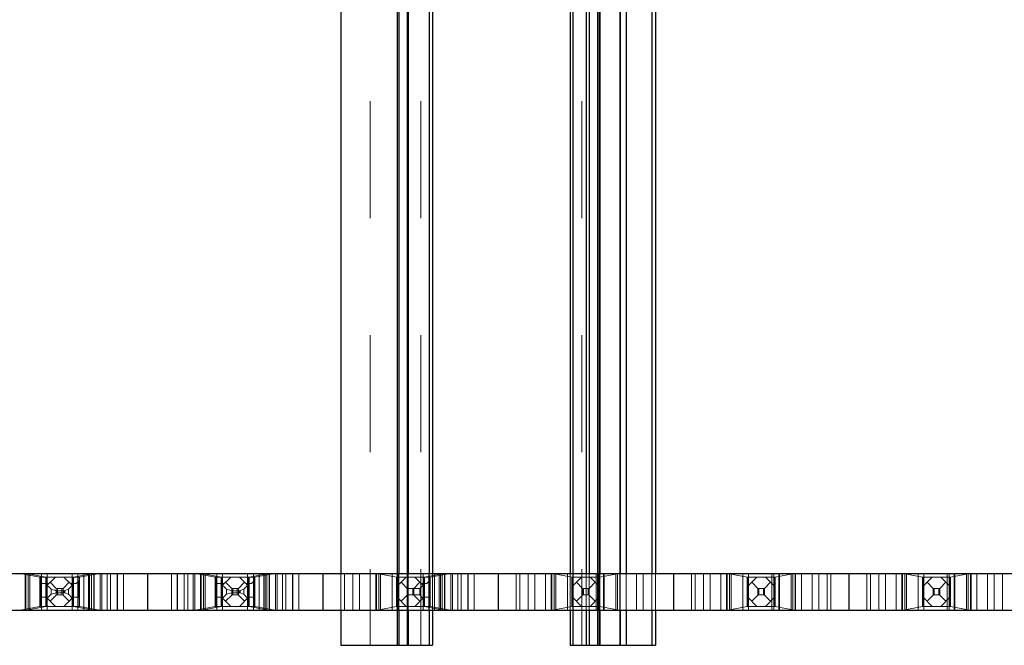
# Model space of a CAD drawing. Header units: inches. Extents: x 1880 to 2363, y -453 to -54.
# Tile 569 of 656: x 1908.094 to 1908.936, y -72.224 to -71.69. Entities that reach past the tile are written whole.
import ezdxf

# ---------------------------------------------------------------- set-up
doc = ezdxf.new("R2010")
doc.units = ezdxf.units.IN
doc.header["$LTSCALE"] = 0.5
doc.header["$MEASUREMENT"] = 0
doc.linetypes.add('HIDDEN', pattern=[0.225, 0.15, -0.075])
doc.layers.add('APP-M-S', color=30, linetype='Continuous')
doc.layers.add('PUN-M-S2', color=1, linetype='Continuous')

msp = doc.modelspace()

# ---------------------------------------------------------------- linework, layer by layer
at = {"layer": 'APP-M-S', "linetype": 'Continuous', "lineweight": 25}
for p, q in [((1907.60324, -72.16292), (1909.25324, -72.16292)), ((1908.20324, -72.16292), (1908.20324, -72.19442)), ((1908.35324, -72.16292), (1908.35324, -72.19442)), ((1908.50324, -72.16292), (1908.50324, -72.19442)), ((1908.65324, -72.16292), (1908.65324, -72.19442)), ((1908.80324, -72.16292), (1908.80324, -72.19442)), ((1907.60324, -72.19442), (1909.25324, -72.19442))]:
    msp.add_line(p, q, dxfattribs=at)
at = {"layer": 'APP-M-S', "linetype": 'HIDDEN', "lineweight": 18}
for p, q in [((1908.09426, -72.16292), (1908.11129, -72.16617)), ((1908.09871, -72.19442), (1908.09871, -72.16292)), ((1908.09874, -72.16292), (1908.09874, -72.19442)), ((1908.09912, -72.19442), (1908.09912, -72.16292)), ((1908.11632, -72.16609), (1908.09971, -72.16292)), ((1908.10118, -72.19442), (1908.10118, -72.16292)), ((1908.10265, -72.19442), (1908.10265, -72.16292)), ((1908.11261, -72.19442), (1908.11261, -72.16292)), ((1908.11749, -72.16292), (1908.11749, -72.19442)), ((1908.13898, -72.19442), (1908.13898, -72.16292)), ((1908.15676, -72.16292), (1908.14015, -72.16609)), ((1908.14386, -72.16292), (1908.14386, -72.19442)), ((1908.14518, -72.16617), (1908.16221, -72.16292)), ((1908.14874, -72.16292), (1908.14874, -72.19442)), ((1908.15274, -72.19442), (1908.15274, -72.16292)), ((1908.15383, -72.19442), (1908.15383, -72.16292)), ((1908.15529, -72.16292), (1908.15529, -72.19442)), ((1908.15735, -72.16292), (1908.15735, -72.19442)), ((1908.15774, -72.16292), (1908.15774, -72.19442)), ((1908.15776, -72.19442), (1908.15776, -72.16292)), ((1908.16276, -72.19442), (1908.16276, -72.16292)), ((1908.16412, -72.16292), (1908.16412, -72.19442)), ((1908.16871, -72.16292), (1908.16871, -72.19442)), ((1908.17174, -72.16292), (1908.17174, -72.19442)), ((1908.17745, -72.19442), (1908.17745, -72.16292)), ((1908.17774, -72.16292), (1908.17774, -72.19442)), ((1908.18274, -72.16292), (1908.18274, -72.19442)), ((1908.22374, -72.16292), (1908.22374, -72.19442)), ((1908.22874, -72.16292), (1908.22874, -72.19442)), ((1908.22902, -72.19442), (1908.22902, -72.16292)), ((1908.23474, -72.19442), (1908.23474, -72.16292)), ((1908.23776, -72.16292), (1908.23776, -72.19442)), ((1908.24235, -72.16292), (1908.24235, -72.19442)), ((1908.24371, -72.16292), (1908.24371, -72.19442)), ((1908.24426, -72.16292), (1908.26129, -72.16617)), ((1908.24871, -72.19442), (1908.24871, -72.16292)), ((1908.24874, -72.16292), (1908.24874, -72.19442)), ((1908.24912, -72.19442), (1908.24912, -72.16292)), ((1908.26632, -72.16609), (1908.24971, -72.16292)), ((1908.25118, -72.19442), (1908.25118, -72.16292)), ((1908.25265, -72.19442), (1908.25265, -72.16292)), ((1908.26261, -72.19442), (1908.26261, -72.16292)), ((1908.26749, -72.16292), (1908.26749, -72.19442)), ((1908.28898, -72.19442), (1908.28898, -72.16292)), ((1908.30676, -72.16292), (1908.29015, -72.16609)), ((1908.29386, -72.16292), (1908.29386, -72.19442)), ((1908.29518, -72.16617), (1908.31221, -72.16292)), ((1908.29874, -72.16292), (1908.29874, -72.19442)), ((1908.30274, -72.19442), (1908.30274, -72.16292)), ((1908.30383, -72.19442), (1908.30383, -72.16292)), ((1908.30529, -72.16292), (1908.30529, -72.19442)), ((1908.30735, -72.16292), (1908.30735, -72.19442)), ((1908.30774, -72.16292), (1908.30774, -72.19442)), ((1908.30776, -72.19442), (1908.30776, -72.16292)), ((1908.31276, -72.19442), (1908.31276, -72.16292)), ((1908.31412, -72.16292), (1908.31412, -72.19442)), ((1908.31871, -72.16292), (1908.31871, -72.19442)), ((1908.32174, -72.16292), (1908.32174, -72.19442)), ((1908.32745, -72.19442), (1908.32745, -72.16292)), ((1908.32774, -72.16292), (1908.32774, -72.19442)), ((1908.33274, -72.16292), (1908.33274, -72.19442)), ((1908.36874, -72.16292), (1908.36874, -72.19442)), ((1908.37174, -72.16292), (1908.37174, -72.19442)), ((1908.37902, -72.19442), (1908.37902, -72.16292)), ((1908.38474, -72.19442), (1908.38474, -72.16292)), ((1908.39371, -72.16292), (1908.39371, -72.19442)), ((1908.39374, -72.16292), (1908.39374, -72.19442)), ((1908.39871, -72.19442), (1908.39871, -72.16292)), ((1908.39912, -72.19442), (1908.39912, -72.16292)), ((1908.39971, -72.16292), (1908.41632, -72.16609)), ((1908.40118, -72.19442), (1908.40118, -72.16292)), ((1908.40265, -72.19442), (1908.40265, -72.16292)), ((1908.41261, -72.19442), (1908.41261, -72.16292)), ((1908.41749, -72.16292), (1908.41749, -72.19442)), ((1908.43724, -72.16292), (1908.43724, -72.19442)), ((1908.43898, -72.19442), (1908.43898, -72.16292)), ((1908.45676, -72.16292), (1908.44015, -72.16609)), ((1908.44386, -72.16292), (1908.44386, -72.19442)), ((1908.44518, -72.16617), (1908.46221, -72.16292)), ((1908.44874, -72.16292), (1908.44874, -72.19442)), ((1908.45274, -72.19442), (1908.45274, -72.16292)), ((1908.45383, -72.19442), (1908.45383, -72.16292)), ((1908.45529, -72.16292), (1908.45529, -72.19442)), ((1908.45735, -72.16292), (1908.45735, -72.19442)), ((1908.45774, -72.16292), (1908.45774, -72.19442)), ((1908.45776, -72.19442), (1908.45776, -72.16292)), ((1908.46276, -72.19442), (1908.46276, -72.16292)), ((1908.46412, -72.16292), (1908.46412, -72.19442)), ((1908.46871, -72.16292), (1908.46871, -72.19442)), ((1908.47174, -72.16292), (1908.47174, -72.19442)), ((1908.47745, -72.19442), (1908.47745, -72.16292)), ((1908.47774, -72.16292), (1908.47774, -72.19442)), ((1908.48274, -72.16292), (1908.48274, -72.19442)), ((1908.51874, -72.16292), (1908.51874, -72.19442)), ((1908.52174, -72.16292), (1908.52174, -72.19442)), ((1908.52902, -72.19442), (1908.52902, -72.16292)), ((1908.53474, -72.19442), (1908.53474, -72.16292)), ((1908.54371, -72.16292), (1908.54371, -72.19442)), ((1908.54374, -72.16292), (1908.54374, -72.19442)), ((1908.54871, -72.19442), (1908.54871, -72.16292)), ((1908.54912, -72.19442), (1908.54912, -72.16292)), ((1908.54971, -72.16292), (1908.56632, -72.16609)), ((1908.55118, -72.19442), (1908.55118, -72.16292)), ((1908.55265, -72.19442), (1908.55265, -72.16292)), ((1908.56261, -72.19442), (1908.56261, -72.16292)), ((1908.56749, -72.16292), (1908.56749, -72.19442)), ((1908.58724, -72.16292), (1908.58724, -72.19442)), ((1908.58898, -72.19442), (1908.58898, -72.16292)), ((1908.60676, -72.16292), (1908.59015, -72.16609)), ((1908.59324, -72.19442), (1908.59324, -72.16292)), ((1908.59386, -72.16292), (1908.59386, -72.19442)), ((1908.60383, -72.19442), (1908.60383, -72.16292)), ((1908.60529, -72.16292), (1908.60529, -72.19442)), ((1908.60735, -72.16292), (1908.60735, -72.19442)), ((1908.60776, -72.19442), (1908.60776, -72.16292)), ((1908.61274, -72.16292), (1908.61274, -72.19442)), ((1908.61276, -72.19442), (1908.61276, -72.16292)), ((1908.62174, -72.16292), (1908.62174, -72.19442)), ((1908.62745, -72.19442), (1908.62745, -72.16292)), ((1908.63474, -72.16292), (1908.63474, -72.19442)), ((1908.63774, -72.16292), (1908.63774, -72.19442)), ((1908.66874, -72.16292), (1908.66874, -72.19442)), ((1908.67174, -72.16292), (1908.67174, -72.19442)), ((1908.67902, -72.19442), (1908.67902, -72.16292)), ((1908.68474, -72.19442), (1908.68474, -72.16292)), ((1908.69371, -72.16292), (1908.69371, -72.19442)), ((1908.69374, -72.16292), (1908.69374, -72.19442)), ((1908.69871, -72.19442), (1908.69871, -72.16292)), ((1908.69912, -72.19442), (1908.69912, -72.16292)), ((1908.69971, -72.16292), (1908.71632, -72.16609)), ((1908.70118, -72.19442), (1908.70118, -72.16292)), ((1908.70265, -72.19442), (1908.70265, -72.16292)), ((1908.71261, -72.19442), (1908.71261, -72.16292)), ((1908.71749, -72.16292), (1908.71749, -72.19442)), ((1908.73724, -72.16292), (1908.73724, -72.19442)), ((1908.73898, -72.19442), (1908.73898, -72.16292)), ((1908.75676, -72.16292), (1908.74015, -72.16609)), ((1908.74324, -72.19442), (1908.74324, -72.16292)), ((1908.74386, -72.16292), (1908.74386, -72.19442)), ((1908.75383, -72.19442), (1908.75383, -72.16292)), ((1908.75529, -72.16292), (1908.75529, -72.19442)), ((1908.75735, -72.16292), (1908.75735, -72.19442)), ((1908.75776, -72.19442), (1908.75776, -72.16292)), ((1908.76274, -72.16292), (1908.76274, -72.19442)), ((1908.76276, -72.19442), (1908.76276, -72.16292)), ((1908.77174, -72.16292), (1908.77174, -72.19442)), ((1908.77745, -72.19442), (1908.77745, -72.16292)), ((1908.78474, -72.16292), (1908.78474, -72.19442)), ((1908.78774, -72.16292), (1908.78774, -72.19442)), ((1908.81874, -72.16292), (1908.81874, -72.19442)), ((1908.82174, -72.16292), (1908.82174, -72.19442)), ((1908.82902, -72.19442), (1908.82902, -72.16292)), ((1908.83474, -72.19442), (1908.83474, -72.16292)), ((1908.84371, -72.16292), (1908.84371, -72.19442)), ((1908.84374, -72.16292), (1908.84374, -72.19442)), ((1908.84871, -72.19442), (1908.84871, -72.16292)), ((1908.84912, -72.19442), (1908.84912, -72.16292)), ((1908.84971, -72.16292), (1908.86632, -72.16609)), ((1908.85118, -72.19442), (1908.85118, -72.16292)), ((1908.85265, -72.19442), (1908.85265, -72.16292)), ((1908.86261, -72.19442), (1908.86261, -72.16292)), ((1908.86749, -72.16292), (1908.86749, -72.19442)), ((1908.88724, -72.16292), (1908.88724, -72.19442)), ((1908.88898, -72.19442), (1908.88898, -72.16292)), ((1908.90676, -72.16292), (1908.89015, -72.16609)), ((1908.89324, -72.19442), (1908.89324, -72.16292)), ((1908.89386, -72.16292), (1908.89386, -72.19442)), ((1908.90383, -72.19442), (1908.90383, -72.16292)), ((1908.90529, -72.16292), (1908.90529, -72.19442)), ((1908.90735, -72.16292), (1908.90735, -72.19442)), ((1908.90776, -72.19442), (1908.90776, -72.16292)), ((1908.91274, -72.16292), (1908.91274, -72.19442)), ((1908.91276, -72.19442), (1908.91276, -72.16292)), ((1908.92174, -72.16292), (1908.92174, -72.19442)), ((1908.92745, -72.19442), (1908.92745, -72.16292)), ((1908.93474, -72.16292), (1908.93474, -72.19442)), ((1908.14518, -72.16617), (1908.11129, -72.16617)), ((1908.11132, -72.16617), (1908.11132, -72.19117)), ((1908.11174, -72.16617), (1908.11174, -72.19117)), ((1908.11174, -72.17085), (1908.11241, -72.17152)), ((1908.11204, -72.17115), (1908.11204, -72.18331)), ((1908.11241, -72.17152), (1908.11924, -72.17152)), ((1908.12083, -72.17658), (1908.11577, -72.17152)), ((1908.11632, -72.19125), (1908.11632, -72.16609)), ((1908.11663, -72.16617), (1908.11632, -72.16609)), ((1908.11674, -72.17402), (1908.12459, -72.16617)), ((1908.11674, -72.19117), (1908.11674, -72.16617)), ((1908.12016, -72.17059), (1908.12531, -72.17574)), ((1908.13117, -72.17574), (1908.13631, -72.17059)), ((1908.13188, -72.16617), (1908.13974, -72.17402)), ((1908.1407, -72.17152), (1908.13564, -72.17658)), ((1908.13724, -72.17152), (1908.14224, -72.17152)), ((1908.13974, -72.19117), (1908.13974, -72.16617)), ((1908.14015, -72.16609), (1908.13984, -72.16617)), ((1908.14015, -72.19125), (1908.14015, -72.16609)), ((1908.14224, -72.17152), (1908.14474, -72.16902)), ((1908.14443, -72.16932), (1908.14443, -72.18331)), ((1908.14474, -72.16617), (1908.14474, -72.19117)), ((1908.14515, -72.16617), (1908.14515, -72.19117)), ((1908.26663, -72.16617), (1908.26129, -72.16617)), ((1908.26132, -72.16617), (1908.26132, -72.19117)), ((1908.26174, -72.16617), (1908.26174, -72.19117)), ((1908.26174, -72.17085), (1908.26241, -72.17152)), ((1908.26204, -72.17115), (1908.26204, -72.18331)), ((1908.26241, -72.17152), (1908.26924, -72.17152)), ((1908.27083, -72.17658), (1908.26577, -72.17152)), ((1908.26632, -72.19125), (1908.26632, -72.16609)), ((1908.26663, -72.16617), (1908.26632, -72.16609)), ((1908.29518, -72.16617), (1908.26663, -72.16617)), ((1908.26674, -72.17402), (1908.27459, -72.16617)), ((1908.26674, -72.19117), (1908.26674, -72.16617)), ((1908.27016, -72.17059), (1908.27531, -72.17574)), ((1908.28117, -72.17574), (1908.28631, -72.17059)), ((1908.28188, -72.16617), (1908.28974, -72.17402)), ((1908.2907, -72.17152), (1908.28564, -72.17658)), ((1908.28724, -72.17152), (1908.29224, -72.17152)), ((1908.28974, -72.19117), (1908.28974, -72.16617)), ((1908.29015, -72.16609), (1908.28984, -72.16617)), ((1908.29015, -72.19125), (1908.29015, -72.16609)), ((1908.29224, -72.17152), (1908.29474, -72.16902)), ((1908.29443, -72.16932), (1908.29443, -72.18331)), ((1908.29474, -72.16617), (1908.29474, -72.19117)), ((1908.29515, -72.16617), (1908.29515, -72.19117)), ((1908.41663, -72.16617), (1908.41632, -72.16609)), ((1908.41632, -72.16609), (1908.41632, -72.19125)), ((1908.44518, -72.16617), (1908.41663, -72.16617)), ((1908.41674, -72.19117), (1908.41674, -72.16617)), ((1908.41674, -72.17402), (1908.42459, -72.16617)), ((1908.42531, -72.17574), (1908.42016, -72.17059)), ((1908.43117, -72.17574), (1908.43631, -72.17059)), ((1908.43188, -72.16617), (1908.43974, -72.17402)), ((1908.4407, -72.17152), (1908.43621, -72.17601)), ((1908.43724, -72.17152), (1908.44224, -72.17152)), ((1908.43974, -72.19117), (1908.43974, -72.16617)), ((1908.44015, -72.16609), (1908.43984, -72.16617)), ((1908.44015, -72.19125), (1908.44015, -72.16609)), ((1908.44224, -72.17152), (1908.44474, -72.16902)), ((1908.44443, -72.16932), (1908.44443, -72.18331)), ((1908.44474, -72.16617), (1908.44474, -72.19117)), ((1908.44515, -72.16617), (1908.44515, -72.19117)), ((1908.56663, -72.16617), (1908.56632, -72.16609)), ((1908.56632, -72.16609), (1908.56632, -72.19125)), ((1908.58984, -72.16617), (1908.56663, -72.16617)), ((1908.56674, -72.19117), (1908.56674, -72.16617)), ((1908.56674, -72.17402), (1908.57459, -72.16617)), ((1908.57531, -72.17574), (1908.57016, -72.17059)), ((1908.58117, -72.17574), (1908.58631, -72.17059)), ((1908.58188, -72.16617), (1908.58974, -72.17402)), ((1908.58974, -72.16617), (1908.58974, -72.19117)), ((1908.59015, -72.16609), (1908.58984, -72.16617)), ((1908.59015, -72.19125), (1908.59015, -72.16609)), ((1908.71663, -72.16617), (1908.71632, -72.16609)), ((1908.71632, -72.16609), (1908.71632, -72.19125)), ((1908.73984, -72.16617), (1908.71663, -72.16617)), ((1908.71674, -72.19117), (1908.71674, -72.16617)), ((1908.71674, -72.17402), (1908.72459, -72.16617)), ((1908.72531, -72.17574), (1908.72016, -72.17059)), ((1908.73117, -72.17574), (1908.73631, -72.17059)), ((1908.73188, -72.16617), (1908.73974, -72.17402)), ((1908.73974, -72.16617), (1908.73974, -72.19117)), ((1908.74015, -72.16609), (1908.73984, -72.16617)), ((1908.74015, -72.19125), (1908.74015, -72.16609)), ((1908.86663, -72.16617), (1908.86632, -72.16609)), ((1908.86632, -72.16609), (1908.86632, -72.19125)), ((1908.88984, -72.16617), (1908.86663, -72.16617)), ((1908.86674, -72.19117), (1908.86674, -72.16617)), ((1908.86674, -72.17402), (1908.87459, -72.16617)), ((1908.87531, -72.17574), (1908.87016, -72.17059)), ((1908.88117, -72.17574), (1908.88631, -72.17059)), ((1908.88188, -72.16617), (1908.88974, -72.17402)), ((1908.88974, -72.16617), (1908.88974, -72.19117)), ((1908.89015, -72.16609), (1908.88984, -72.16617)), ((1908.89015, -72.19125), (1908.89015, -72.16609)), ((1908.12083, -72.18075), (1908.1175, -72.18408)), ((1908.12553, -72.17778), (1908.12083, -72.17658)), ((1908.12083, -72.17658), (1908.12083, -72.18075)), ((1908.12553, -72.17956), (1908.12083, -72.18075)), ((1908.12531, -72.1816), (1908.12531, -72.17574)), ((1908.12531, -72.17574), (1908.12633, -72.17601)), ((1908.12553, -72.17778), (1908.12553, -72.17956)), ((1908.13183, -72.17778), (1908.12553, -72.17778)), ((1908.13183, -72.17956), (1908.12553, -72.17956)), ((1908.12633, -72.18132), (1908.12633, -72.17601)), ((1908.12633, -72.17601), (1908.13014, -72.17601)), ((1908.13014, -72.17601), (1908.13117, -72.17574)), ((1908.13014, -72.18132), (1908.13014, -72.17601)), ((1908.13117, -72.1816), (1908.13117, -72.17574)), ((1908.13265, -72.17767), (1908.13183, -72.17778)), ((1908.13183, -72.17778), (1908.13183, -72.17956)), ((1908.13265, -72.17967), (1908.13183, -72.17956)), ((1908.13564, -72.17658), (1908.13265, -72.17767)), ((1908.13265, -72.17767), (1908.13265, -72.17967)), ((1908.13564, -72.18075), (1908.13265, -72.17967)), ((1908.13564, -72.17658), (1908.13564, -72.18075)), ((1908.13897, -72.18408), (1908.13564, -72.18075)), ((1908.27083, -72.18075), (1908.2675, -72.18408)), ((1908.27553, -72.17778), (1908.27083, -72.17658)), ((1908.27083, -72.17658), (1908.27083, -72.18075)), ((1908.27553, -72.17956), (1908.27083, -72.18075)), ((1908.27531, -72.1816), (1908.27531, -72.17574)), ((1908.27531, -72.17574), (1908.27633, -72.17601)), ((1908.27553, -72.17778), (1908.27553, -72.17956)), ((1908.28183, -72.17778), (1908.27553, -72.17778)), ((1908.28183, -72.17956), (1908.27553, -72.17956)), ((1908.27633, -72.18132), (1908.27633, -72.17601)), ((1908.27633, -72.17601), (1908.28014, -72.17601)), ((1908.28014, -72.17601), (1908.28117, -72.17574)), ((1908.28014, -72.18132), (1908.28014, -72.17601)), ((1908.28117, -72.1816), (1908.28117, -72.17574)), ((1908.28265, -72.17767), (1908.28183, -72.17778)), ((1908.28183, -72.17778), (1908.28183, -72.17956)), ((1908.28265, -72.17967), (1908.28183, -72.17956)), ((1908.28564, -72.17658), (1908.28265, -72.17767)), ((1908.28265, -72.17767), (1908.28265, -72.17967)), ((1908.28564, -72.18075), (1908.28265, -72.17967)), ((1908.28564, -72.17658), (1908.28564, -72.18075)), ((1908.28897, -72.18408), (1908.28564, -72.18075)), ((1908.42531, -72.17574), (1908.42531, -72.1816)), ((1908.42531, -72.17574), (1908.42633, -72.17601)), ((1908.42633, -72.17601), (1908.42633, -72.18132)), ((1908.42633, -72.17601), (1908.43621, -72.17601)), ((1908.43014, -72.17601), (1908.43117, -72.17574)), ((1908.43014, -72.18132), (1908.43014, -72.17601)), ((1908.43117, -72.1816), (1908.43117, -72.17574)), ((1908.43621, -72.18132), (1908.43621, -72.17601)), ((1908.57531, -72.17574), (1908.57531, -72.1816)), ((1908.57531, -72.17574), (1908.57633, -72.17601)), ((1908.57633, -72.17601), (1908.57633, -72.18132)), ((1908.57633, -72.17601), (1908.58014, -72.17601)), ((1908.58014, -72.17601), (1908.58117, -72.17574)), ((1908.58014, -72.17601), (1908.58014, -72.18132)), ((1908.58117, -72.17574), (1908.58117, -72.1816)), ((1908.72531, -72.17574), (1908.72531, -72.1816)), ((1908.72531, -72.17574), (1908.72633, -72.17601)), ((1908.72633, -72.17601), (1908.72633, -72.18132)), ((1908.72633, -72.17601), (1908.73014, -72.17601)), ((1908.73014, -72.17601), (1908.73117, -72.17574)), ((1908.73014, -72.17601), (1908.73014, -72.18132)), ((1908.73117, -72.17574), (1908.73117, -72.1816)), ((1908.87531, -72.17574), (1908.87531, -72.1816)), ((1908.87531, -72.17574), (1908.87633, -72.17601)), ((1908.87633, -72.17601), (1908.87633, -72.18132)), ((1908.87633, -72.17601), (1908.88014, -72.17601)), ((1908.88014, -72.17601), (1908.88117, -72.17574)), ((1908.88014, -72.17601), (1908.88014, -72.18132)), ((1908.88117, -72.17574), (1908.88117, -72.1816)), ((1908.11674, -72.18331), (1908.11174, -72.18331)), ((1908.12459, -72.19117), (1908.11674, -72.18331)), ((1908.12016, -72.18674), (1908.12531, -72.1816)), ((1908.12531, -72.1816), (1908.12633, -72.18132)), ((1908.12633, -72.18132), (1908.13014, -72.18132)), ((1908.13014, -72.18132), (1908.13117, -72.1816)), ((1908.13117, -72.1816), (1908.13631, -72.18674)), ((1908.13974, -72.18331), (1908.13188, -72.19117)), ((1908.14474, -72.18331), (1908.13974, -72.18331)), ((1908.26674, -72.18331), (1908.26174, -72.18331)), ((1908.27459, -72.19117), (1908.26674, -72.18331)), ((1908.27016, -72.18674), (1908.27531, -72.1816)), ((1908.27531, -72.1816), (1908.27633, -72.18132)), ((1908.27633, -72.18132), (1908.28014, -72.18132)), ((1908.28014, -72.18132), (1908.28117, -72.1816)), ((1908.28117, -72.1816), (1908.28631, -72.18674)), ((1908.28974, -72.18331), (1908.28188, -72.19117)), ((1908.29474, -72.18331), (1908.28974, -72.18331)), ((1908.42459, -72.19117), (1908.41674, -72.18331)), ((1908.42531, -72.1816), (1908.42016, -72.18674)), ((1908.42633, -72.18132), (1908.42531, -72.1816)), ((1908.43621, -72.18132), (1908.42633, -72.18132)), ((1908.43014, -72.18132), (1908.43117, -72.1816)), ((1908.43117, -72.1816), (1908.43631, -72.18674)), ((1908.43974, -72.18331), (1908.43188, -72.19117)), ((1908.43897, -72.18408), (1908.43621, -72.18132)), ((1908.44474, -72.18331), (1908.43974, -72.18331)), ((1908.57459, -72.19117), (1908.56674, -72.18331)), ((1908.57531, -72.1816), (1908.57016, -72.18674)), ((1908.57633, -72.18132), (1908.57531, -72.1816)), ((1908.58014, -72.18132), (1908.57633, -72.18132)), ((1908.58117, -72.1816), (1908.58014, -72.18132)), ((1908.58117, -72.1816), (1908.58631, -72.18674)), ((1908.58974, -72.18331), (1908.58188, -72.19117)), ((1908.72459, -72.19117), (1908.71674, -72.18331)), ((1908.72531, -72.1816), (1908.72016, -72.18674)), ((1908.72633, -72.18132), (1908.72531, -72.1816)), ((1908.73014, -72.18132), (1908.72633, -72.18132)), ((1908.73117, -72.1816), (1908.73014, -72.18132)), ((1908.73117, -72.1816), (1908.73631, -72.18674)), ((1908.73974, -72.18331), (1908.73188, -72.19117)), ((1908.87459, -72.19117), (1908.86674, -72.18331)), ((1908.87531, -72.1816), (1908.87016, -72.18674)), ((1908.87633, -72.18132), (1908.87531, -72.1816)), ((1908.88014, -72.18132), (1908.87633, -72.18132)), ((1908.88117, -72.1816), (1908.88014, -72.18132)), ((1908.88117, -72.1816), (1908.88631, -72.18674)), ((1908.88974, -72.18331), (1908.88188, -72.19117)), ((1908.09426, -72.19442), (1908.11129, -72.19117)), ((1908.11632, -72.19125), (1908.09971, -72.19442)), ((1908.14518, -72.19117), (1908.11129, -72.19117)), ((1908.11663, -72.19117), (1908.11632, -72.19125)), ((1908.14015, -72.19125), (1908.13984, -72.19117)), ((1908.15676, -72.19442), (1908.14015, -72.19125)), ((1908.14518, -72.19117), (1908.16221, -72.19442)), ((1908.24426, -72.19442), (1908.26129, -72.19117)), ((1908.26632, -72.19125), (1908.24971, -72.19442)), ((1908.26663, -72.19117), (1908.26129, -72.19117)), ((1908.26663, -72.19117), (1908.26632, -72.19125)), ((1908.29518, -72.19117), (1908.26663, -72.19117)), ((1908.29015, -72.19125), (1908.28984, -72.19117)), ((1908.30676, -72.19442), (1908.29015, -72.19125)), ((1908.29518, -72.19117), (1908.31221, -72.19442)), ((1908.39971, -72.19442), (1908.41632, -72.19125)), ((1908.41632, -72.19125), (1908.41663, -72.19117)), ((1908.44518, -72.19117), (1908.41663, -72.19117)), ((1908.44015, -72.19125), (1908.43984, -72.19117)), ((1908.45676, -72.19442), (1908.44015, -72.19125)), ((1908.44518, -72.19117), (1908.46221, -72.19442)), ((1908.54971, -72.19442), (1908.56632, -72.19125)), ((1908.56632, -72.19125), (1908.56663, -72.19117)), ((1908.58984, -72.19117), (1908.56663, -72.19117)), ((1908.58984, -72.19117), (1908.59015, -72.19125)), ((1908.60676, -72.19442), (1908.59015, -72.19125)), ((1908.69971, -72.19442), (1908.71632, -72.19125)), ((1908.71632, -72.19125), (1908.71663, -72.19117)), ((1908.73984, -72.19117), (1908.71663, -72.19117)), ((1908.73984, -72.19117), (1908.74015, -72.19125)), ((1908.75676, -72.19442), (1908.74015, -72.19125)), ((1908.84971, -72.19442), (1908.86632, -72.19125)), ((1908.86632, -72.19125), (1908.86663, -72.19117)), ((1908.88984, -72.19117), (1908.86663, -72.19117)), ((1908.88984, -72.19117), (1908.89015, -72.19125)), ((1908.90676, -72.19442), (1908.89015, -72.19125))]:
    msp.add_line(p, q, dxfattribs=at)
at = {"layer": 'PUN-M-S2', "linetype": 'HIDDEN', "lineweight": 18}
for p, q in [((1908.39374, -70.15942), (1908.39374, -72.22442)), ((1908.43724, -70.15942), (1908.43724, -72.22442)), ((1908.57474, -70.15942), (1908.57474, -72.22442)), ((1908.61274, -70.15942), (1908.61274, -72.22442)), ((1908.41674, -72.16292), (1908.41674, -72.16617)), ((1908.41824, -72.16292), (1908.41824, -72.19442)), ((1908.42531, -72.16292), (1908.42531, -72.19442)), ((1908.42633, -72.16292), (1908.42633, -72.19442)), ((1908.44424, -72.16292), (1908.44424, -72.19442)), ((1908.44724, -72.16292), (1908.44724, -72.19442)), ((1908.56474, -72.16292), (1908.56474, -72.19442)), ((1908.56721, -72.16292), (1908.56721, -72.19442)), ((1908.5786, -72.16292), (1908.5786, -72.19442)), ((1908.58117, -72.16292), (1908.58117, -72.19442)), ((1908.58824, -72.16292), (1908.58824, -72.19442)), ((1908.58974, -72.16292), (1908.58974, -72.19442)), ((1908.59015, -72.16292), (1908.59015, -72.19442)), ((1908.60735, -72.16292), (1908.60735, -72.19442)), ((1908.61276, -72.16292), (1908.61276, -72.19442)), ((1908.63474, -72.16292), (1908.63474, -72.19442)), ((1908.63774, -72.16292), (1908.63774, -72.19442)), ((1908.41674, -72.19117), (1908.41674, -72.19442))]:
    msp.add_line(p, q, dxfattribs=at)
at = {"layer": 'PUN-M-S2', "linetype": 'Continuous', "lineweight": 25}
for p, q in [((1908.41674, -70.15942), (1908.41674, -72.16292)), ((1908.41824, -70.15942), (1908.41824, -72.16292)), ((1908.42531, -70.15942), (1908.42531, -72.16292)), ((1908.42633, -70.15942), (1908.42633, -72.16292)), ((1908.44424, -70.15942), (1908.44424, -72.16292)), ((1908.44724, -70.15942), (1908.44724, -72.16292)), ((1908.56474, -70.15942), (1908.56474, -72.16292)), ((1908.56721, -70.15942), (1908.56721, -72.16292)), ((1908.5786, -70.15942), (1908.5786, -72.16292)), ((1908.58117, -70.15942), (1908.58117, -72.16292)), ((1908.58824, -70.15942), (1908.58824, -72.16292)), ((1908.58974, -70.15942), (1908.58974, -72.16292)), ((1908.59015, -70.15942), (1908.59015, -72.16292)), ((1908.60735, -70.15942), (1908.60735, -72.16292)), ((1908.60776, -70.15942), (1908.60776, -72.16292)), ((1908.61276, -70.15942), (1908.61276, -72.16292)), ((1908.63474, -70.15942), (1908.63474, -72.16292)), ((1908.63774, -70.15942), (1908.63774, -72.16292)), ((1908.36874, -71.65942), (1908.36874, -72.16292)), ((1908.36874, -72.19442), (1908.36874, -72.22442)), ((1908.41674, -72.19442), (1908.41674, -72.22442)), ((1908.41824, -72.19442), (1908.41824, -72.22442)), ((1908.42531, -72.19442), (1908.42531, -72.22442)), ((1908.42633, -72.19442), (1908.42633, -72.22442)), ((1908.44424, -72.19442), (1908.44424, -72.22442)), ((1908.44724, -72.19442), (1908.44724, -72.22442)), ((1908.56474, -72.19442), (1908.56474, -72.22442)), ((1908.56721, -72.19442), (1908.56721, -72.22442)), ((1908.5786, -72.19442), (1908.5786, -72.22442)), ((1908.58117, -72.19442), (1908.58117, -72.22442)), ((1908.58824, -72.19442), (1908.58824, -72.22442)), ((1908.58974, -72.19442), (1908.58974, -72.22442)), ((1908.59015, -72.19442), (1908.59015, -72.22442)), ((1908.60735, -72.19442), (1908.60735, -72.22442)), ((1908.60776, -72.19442), (1908.60776, -72.22442)), ((1908.61276, -72.19442), (1908.61276, -72.22442)), ((1908.63474, -72.19442), (1908.63474, -72.22442)), ((1908.63774, -72.19442), (1908.63774, -72.22442)), ((1908.36874, -72.22442), (1908.44724, -72.22442)), ((1908.56474, -72.22442), (1908.63774, -72.22442))]:
    msp.add_line(p, q, dxfattribs=at)

doc.saveas('drawing.dxf')
